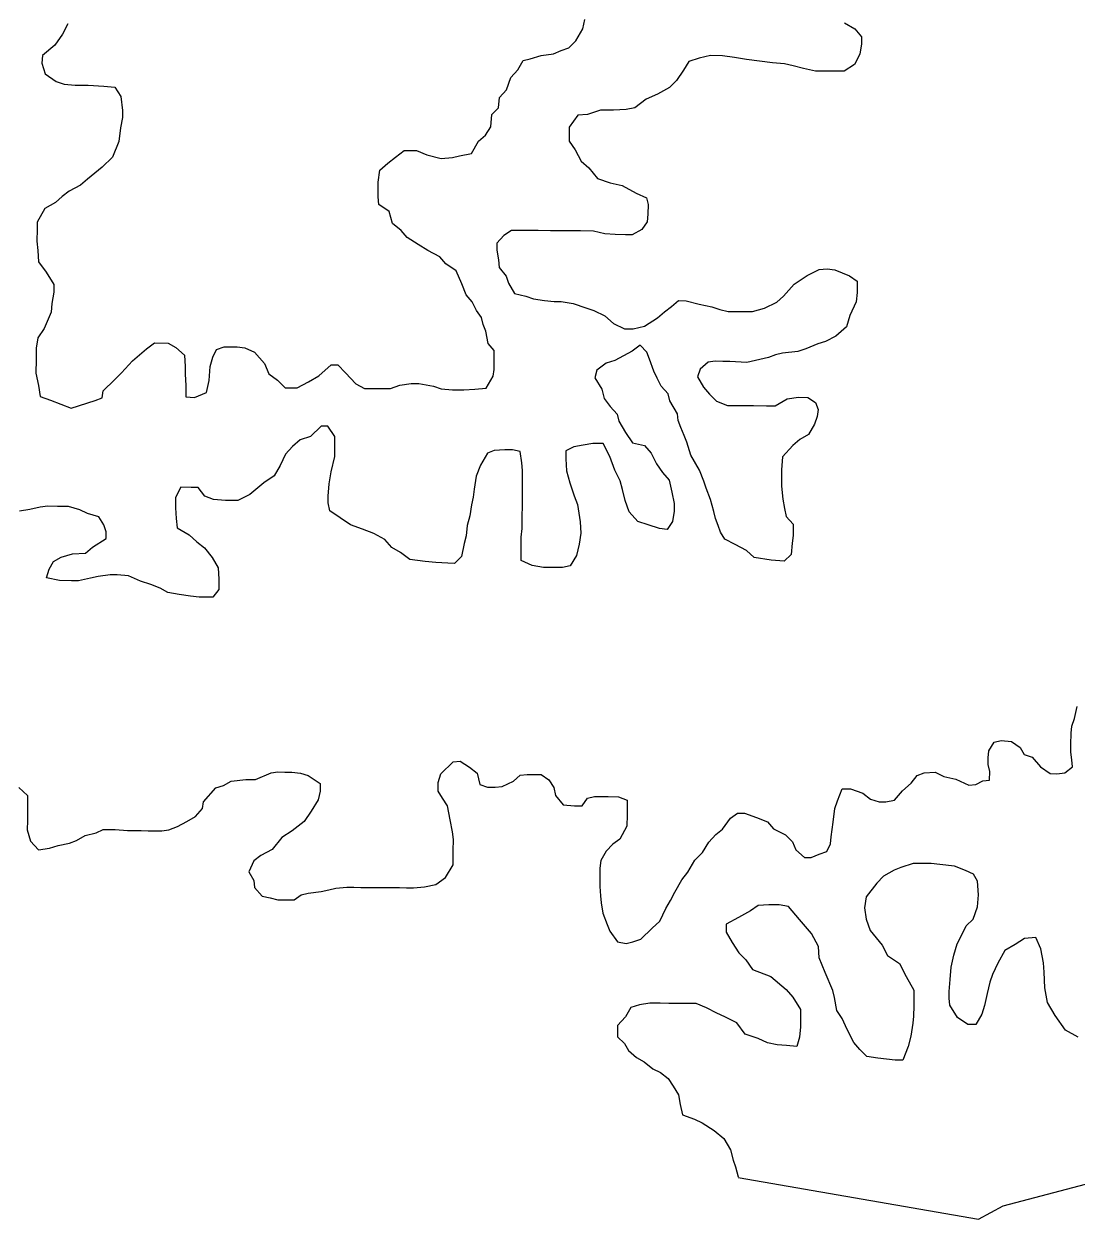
# Model space of a CAD drawing. Extents: x 553962 to 842807, y 8883888 to 9032388.
# Drawn here: x 624951 to 628002, y 8936758 to 8940223 of the extents above; entities that cross this region are included whole.
import ezdxf

# ---------------------------------------------------------------- set-up
doc = ezdxf.new("R2010")
doc.units = 0
doc.header["$LTSCALE"] = 20
doc.layers.add('25', color=7, linetype='Continuous', lineweight=13)

msp = doc.modelspace()

# ---------------------------------------------------------------- linework, layer by layer
at = {"layer": '25'}
for points in [[(625079.03, 8940223.55), (625063.79, 8940193.61), (625041.03, 8940161.21), (625005.79, 8940131.4), (625003.12, 8940108.89), (625012.89, 8940078.78), (625045.24, 8940056.04), (625067.69, 8940048.38), (625100.18, 8940045.66), (625137.7, 8940045.41), (625182.69, 8940042.61), (625215.19, 8940039.89)], [(627330.04, 8940226.19), (627359.91, 8940208.46), (627379.75, 8940185.8), (627379.6, 8940165.77), (627374.37, 8940135.76), (627359.13, 8940105.82), (627328.97, 8940085.99), (627308.96, 8940086.13), (627276.45, 8940086.34), (627246.44, 8940086.54), (627211.48, 8940094.28), (627181.53, 8940101.99), (627156.55, 8940107.16), (627121.56, 8940109.9), (627084.08, 8940115.15), (627046.61, 8940120.4), (627011.63, 8940125.65), (626976.66, 8940130.89), (626941.64, 8940131.12), (626909.07, 8940123.82), (626878.98, 8940114.01), (626863.79, 8940089.07), (626843.55, 8940059.16), (626823.39, 8940039.27), (626788.23, 8940019.47), (626755.6, 8940004.67), (626722.89, 8939979.85), (626697.85, 8939975.01), (626660.31, 8939972.75), (626622.8, 8939973), (626585.19, 8939960.73), (626557.66, 8939958.41), (626532.38, 8939923.53), (626532.23, 8939903.5), (626532.08, 8939883.47), (626549.4, 8939858.32), (626566.65, 8939825.66), (626589.01, 8939805.49), (626613.79, 8939775.28), (626651.21, 8939762.51), (626686.17, 8939754.77), (626726.01, 8939731.98), (626755.93, 8939719.26), (626760.78, 8939699.2), (626760.57, 8939671.66), (626757.89, 8939649.15), (626742.72, 8939626.72), (626715.09, 8939611.88), (626695.08, 8939612.01), (626665.07, 8939612.21), (626635.08, 8939614.91), (626602.63, 8939622.64), (626565.11, 8939622.89), (626532.6, 8939623.1), (626510.09, 8939623.25), (626477.58, 8939623.46)], [(626531.63, 8940153.86), (626551.79, 8940173.75), (626572.07, 8940208.67), (626577.28, 8940236.17)], [(625088.06, 8939109.42), (625158.26, 8939131.49), (625178.32, 8939138.87), (625180.97, 8939158.88), (625213.73, 8939191.21), (625233.89, 8939211.1), (625266.67, 8939245.93), (625286.81, 8939263.33), (625306.96, 8939280.72), (625329.6, 8939298.09), (625369.61, 8939297.83), (625392.03, 8939285.16), (625416.87, 8939262.47), (625419.12, 8939229.9), (625418.95, 8939207.37), (625421.2, 8939174.82), (625420.95, 8939142.27), (625445.94, 8939139.6), (625481.07, 8939154.39), (625488.84, 8939189.39), (625491.65, 8939229.42), (625499.36, 8939256.91), (625509.53, 8939279.38), (625532.1, 8939286.74), (625569.62, 8939286.49), (625592.1, 8939283.84), (625619.52, 8939271.14), (625649.28, 8939238.4), (625661.56, 8939208.27), (625686.44, 8939190.58), (625708.77, 8939167.9), (625743.79, 8939167.67), (625776.43, 8939184.98), (625806.58, 8939202.3), (625841.84, 8939234.62), (625861.85, 8939234.49), (625884.19, 8939211.81), (625913.95, 8939179.06), (625938.86, 8939166.38), (625961.37, 8939166.23), (625981.38, 8939166.1), (626013.89, 8939165.88), (626041.48, 8939175.71), (626074.03, 8939180.51), (626096.54, 8939180.36), (626139, 8939172.57), (626161.45, 8939164.9), (626193.95, 8939162.19), (626226.46, 8939161.98), (626258.99, 8939164.26), (626291.52, 8939166.55), (626311.79, 8939201.46), (626314.45, 8939221.48), (626314.62, 8939244.01), (626314.87, 8939276.55), (626297.51, 8939296.69), (626290.28, 8939331.79), (626282.93, 8939351.87), (626278.08, 8939371.93), (626263.22, 8939392.06), (626250.91, 8939417.17), (626233.55, 8939437.32), (626221.3, 8939469.94), (626204.07, 8939507.61), (626174.22, 8939527.83), (626156.86, 8939547.98), (626121.98, 8939565.73), (626094.6, 8939583.44), (626062.24, 8939603.68), (626044.89, 8939623.83), (626020.03, 8939644.02), (626010.29, 8939679.13), (625980.44, 8939699.36), (625978.11, 8939721.9), (625978.26, 8939741.93), (625978.43, 8939764.46), (625983.7, 8939799.48), (626006.36, 8939819.36), (626029, 8939836.73), (626054.16, 8939856.59), (626089.18, 8939856.36), (626119.09, 8939843.65), (626161.53, 8939833.35), (626194.06, 8939835.64), (626214.11, 8939840.51), (626249.18, 8939847.79), (626269.46, 8939882.71), (626289.6, 8939900.1), (626304.79, 8939925.03), (626307.56, 8939960.07), (626327.72, 8939979.96), (626330.45, 8940009.98), (626350.63, 8940032.38), (626363.4, 8940067.35), (626383.58, 8940089.74), (626398.79, 8940117.18), (626418.84, 8940122.06), (626451.43, 8940131.86), (626486.48, 8940136.63), (626509.07, 8940146.49), (626531.63, 8940153.86)], [(625215.19, 8940039.89), (625232.48, 8940012.24), (625237.18, 8939972.15), (625237.03, 8939952.13), (625231.8, 8939922.12), (625226.49, 8939882.1), (625208.64, 8939837.15), (625178.4, 8939807.31), (625135.62, 8939772.54), (625115.48, 8939755.15), (625082.83, 8939737.84), (625062.71, 8939722.95), (625042.57, 8939705.56), (625012.42, 8939688.24), (624989.61, 8939648.33), (624989.46, 8939628.3), (624989.19, 8939593.26), (624991.48, 8939565.7), (624993.74, 8939533.14), (625016.02, 8939502.95), (625038.26, 8939467.76), (625038.09, 8939445.23), (625032.84, 8939412.71), (625030.15, 8939387.7), (625009.78, 8939340.26), (624992.06, 8939312.84), (624986.83, 8939282.83), (624986.58, 8939250.29), (624986.28, 8939210.23), (624993.51, 8939175.14), (624998.27, 8939142.56), (625028.2, 8939132.35), (625088.06, 8939109.42)], [(626477.58, 8939623.46), (626442.56, 8939623.7), (626422.56, 8939623.83), (626402.55, 8939623.96), (626365.03, 8939624.21), (626342.41, 8939609.34), (626322.23, 8939586.94), (626322.08, 8939566.92), (626326.87, 8939539.34), (626329.2, 8939516.8), (626349.02, 8939491.63), (626356.37, 8939471.55), (626373.65, 8939441.4), (626406.1, 8939433.67), (626428.55, 8939426.01), (626461.03, 8939420.79), (626488.52, 8939418.1), (626508.53, 8939417.97), (626543.5, 8939412.73), (626580.92, 8939399.97), (626603.37, 8939392.31), (626635.77, 8939377.07), (626660.61, 8939354.38), (626693.01, 8939339.14), (626718.02, 8939338.98), (626750.59, 8939346.27), (626788.29, 8939371.06), (626808.44, 8939388.45), (626828.55, 8939403.34), (626848.7, 8939420.73), (626871.21, 8939420.58), (626908.65, 8939410.32), (626946.11, 8939402.56), (626968.55, 8939394.9), (626993.53, 8939389.73), (627026.04, 8939389.51), (627063.55, 8939389.26), (627098.64, 8939399.05), (627133.79, 8939416.34), (627153.93, 8939433.73), (627184.21, 8939468.58), (627221.92, 8939493.37), (627257.06, 8939510.66), (627279.59, 8939513.01), (627302.08, 8939510.36), (627344.46, 8939492.55), (627366.86, 8939477.39), (627366.61, 8939444.84), (627363.9, 8939417.32), (627346.09, 8939377.38), (627335.84, 8939344.9), (627305.61, 8939317.57), (627275.49, 8939302.74), (627252.92, 8939295.38), (627217.79, 8939280.59), (627195.23, 8939273.23), (627150.17, 8939268.52), (627130.13, 8939263.65), (627110.06, 8939256.27), (627047.43, 8939241.66), (626997.42, 8939244.49), (626977.42, 8939244.63), (626954.91, 8939244.78), (626934.88, 8939242.41), (626912.22, 8939222.53), (626904.54, 8939200.05), (626921.82, 8939169.89), (626939.18, 8939149.75), (626959.03, 8939129.59), (626991.45, 8939116.86), (627028.96, 8939116.61), (627066.48, 8939116.36), (627103.99, 8939116.11), (627129, 8939115.95), (627164.17, 8939135.74), (627196.72, 8939140.53), (627224.23, 8939140.35), (627246.63, 8939125.18), (627253.98, 8939105.1), (627251.32, 8939085.1), (627243.65, 8939062.62), (627225.91, 8939032.69), (627200.79, 8939017.83), (627180.65, 8939000.44), (627150.39, 8938968.1), (627147.6, 8938930.56), (627147.24, 8938882.99), (627151.96, 8938845.41), (627156.75, 8938817.84), (627161.58, 8938795.28), (627181.42, 8938772.62), (627181.17, 8938740.07), (627178.5, 8938717.56), (627175.75, 8938685.03), (627155.59, 8938665.14), (627118.09, 8938667.89), (627068.13, 8938675.73), (627045.77, 8938695.9), (627013.39, 8938713.64), (626983.5, 8938728.86), (626971.14, 8938748.97)], [(626971.14, 8938748.97), (626963.79, 8938769.05), (626956.44, 8938789.13), (626951.59, 8938809.19), (626941.86, 8938844.3), (626929.6, 8938876.93), (626922.25, 8938897), (626909.99, 8938929.63), (626885.3, 8938972.35), (626873.09, 8939009.99), (626865.73, 8939030.07), (626855.9, 8939052.66), (626848.55, 8939072.74), (626846.21, 8939092.78), (626823.98, 8939130.48), (626819.13, 8939150.55), (626799.29, 8939173.21), (626786.96, 8939195.82), (626777.11, 8939215.91), (626764.87, 8939251.05), (626757.52, 8939271.12), (626737.67, 8939291.28), (626715.02, 8939273.9), (626664.79, 8939246.7), (626639.73, 8939239.35), (626612.06, 8939219.51), (626606.89, 8939197.01), (626626.65, 8939164.33), (626633.95, 8939136.74), (626651.28, 8939114.1), (626671.12, 8939091.44), (626675.96, 8939071.38), (626695.73, 8939038.7), (626715.5, 8939008.53), (626750.46, 8939000.79), (626770.3, 8938978.12), (626785.08, 8938947.98), (626802.39, 8938922.83), (626822.23, 8938900.17), (626829.47, 8938865.07), (626836.72, 8938832.48), (626836.55, 8938809.95), (626831.32, 8938779.94), (626816.14, 8938757.51), (626793.65, 8938760.16), (626761.21, 8938770.39), (626731.28, 8938780.6), (626706.48, 8938808.3), (626694.22, 8938840.93), (626686.96, 8938873.52), (626679.65, 8938898.61), (626664.88, 8938928.75), (626650.17, 8938968.9), (626630.46, 8939006.58), (626600.44, 8939006.78), (626572.89, 8939001.96), (626545.35, 8938997.14), (626522.74, 8938984.77), (626522.57, 8938962.24), (626524.8, 8938927.17), (626534.54, 8938892.06), (626546.76, 8938854.42), (626556.57, 8938829.33), (626563.69, 8938779.21), (626565.95, 8938746.65), (626560.7, 8938714.14), (626552.95, 8938681.64), (626535.21, 8938651.72), (626512.66, 8938646.86), (626485.15, 8938647.04), (626457.64, 8938647.22), (626425.17, 8938652.44), (626392.77, 8938667.68), (626392.92, 8938687.71), (626393.29, 8938735.27), (626395.98, 8938760.29), (626396.22, 8938792.83), (626396.49, 8938827.88), (626396.64, 8938847.9), (626396.81, 8938870.44), (626396.97, 8938890.47), (626397.25, 8938928.02), (626394.92, 8938950.56), (626390.17, 8938983.14), (626367.7, 8938988.3), (626345.19, 8938988.44), (626315.16, 8938986.14), (626295.09, 8938978.76), (626274.82, 8938943.85), (626262.07, 8938911.39), (626256.78, 8938873.87), (626254.11, 8938851.35), (626248.93, 8938828.86), (626243.69, 8938796.35), (626235.97, 8938768.86), (626233.24, 8938738.83), (626228.07, 8938716.34), (626220.28, 8938678.83), (626200.12, 8938658.94), (626180.11, 8938659.07), (626145.12, 8938661.81)], [(626145.12, 8938661.81), (626115.13, 8938664.51), (626070.14, 8938669.82), (626042.79, 8938690.02), (626017.89, 8938705.21), (625998.06, 8938727.87), (625965.68, 8938745.61), (625933.26, 8938758.34), (625898.34, 8938771.09), (625868.48, 8938791.32), (625838.62, 8938811.54), (625833.79, 8938834.11), (625833.94, 8938854.13), (625836.71, 8938889.16), (625841.98, 8938924.18), (625852.33, 8938969.17), (625852.61, 8939006.73), (625852.76, 8939026.75), (625832.98, 8939056.93), (625812.98, 8939057.06), (625782.74, 8939027.21), (625752.65, 8939017.4), (625729.99, 8938997.52), (625709.81, 8938975.12), (625694.56, 8938942.68), (625676.82, 8938912.75), (625646.66, 8938892.92), (625606.37, 8938858.14), (625571.23, 8938840.85), (625536.21, 8938841.08), (625501.22, 8938843.82), (625476.28, 8938853.99), (625456.47, 8938879.16), (625436.46, 8938879.3), (625406.45, 8938879.49), (625391.21, 8938849.55), (625390.98, 8938819.51), (625393.26, 8938789.46), (625395.55, 8938761.9), (625430.41, 8938741.64), (625452.77, 8938721.47), (625475.14, 8938703.79), (625497.44, 8938676.1), (625514.72, 8938645.95), (625516.97, 8938613.39), (625516.75, 8938583.35), (625499.07, 8938560.93), (625479.06, 8938561.07), (625459.05, 8938561.2), (625434.06, 8938563.87), (625401.59, 8938569.09), (625369.11, 8938574.31), (625346.7, 8938586.98), (625319.26, 8938597.17), (625289.33, 8938607.38), (625254.43, 8938622.64), (625221.93, 8938625.35), (625201.93, 8938625.49), (625166.87, 8938620.71), (625144.33, 8938615.85), (625109.26, 8938608.57), (625089.25, 8938608.71), (625054.23, 8938608.94), (625016.78, 8938616.7), (625024.47, 8938641.68), (625037.15, 8938664.13), (625059.75, 8938676.5), (625092.34, 8938686.3), (625129.88, 8938688.55), (625150.02, 8938705.94), (625190.22, 8938730.71), (625190.37, 8938750.74), (625183.02, 8938770.82), (625168.19, 8938793.45), (625135.75, 8938803.67), (625113.32, 8938813.84), (625080.88, 8938824.07), (625048.37, 8938824.28), (625020.86, 8938824.46), (624998.33, 8938822.11), (624968.26, 8938814.8), (624938.21, 8938809.99)], [(627898.89, 8938069.39), (627926.24, 8938049.17), (627946.25, 8938049.04), (627968.78, 8938051.4), (627991.42, 8938068.77), (627989.07, 8938088.82), (627986.74, 8938111.36), (627986.92, 8938133.89), (627987.16, 8938166.44), (627989.81, 8938186.45), (627997.49, 8938208.93), (628005.26, 8938243.93)], [(626243.14, 8938067.82), (626265.52, 8938050.15), (626272.78, 8938017.55), (626295.22, 8938009.89), (626317.73, 8938009.74), (626337.76, 8938012.12), (626370.39, 8938026.92), (626390.53, 8938044.32), (626410.56, 8938046.69), (626430.56, 8938046.55), (626450.57, 8938046.42), (626472.97, 8938031.25), (626487.8, 8938008.62), (626492.63, 8937986.06), (626514.93, 8937958.37), (626547.43, 8937955.65), (626569.93, 8937955.5), (626585.11, 8937977.94), (626605.16, 8937982.81), (626625.16, 8937982.68), (626645.17, 8937982.55), (626675.18, 8937982.35), (626700.12, 8937972.17), (626699.96, 8937952.14), (626699.79, 8937929.61), (626699.55, 8937897.07), (626679.25, 8937859.65), (626659.13, 8937844.76), (626638.97, 8937824.87), (626623.76, 8937797.42), (626621.08, 8937774.91), (626620.84, 8937742.37), (626620.68, 8937722.34), (626622.97, 8937694.78), (626625.32, 8937674.74), (626630.1, 8937644.67), (626642.35, 8937612.04), (626649.7, 8937591.96), (626671.98, 8937561.78), (626696.96, 8937556.6), (626717, 8937561.48), (626739.57, 8937568.84), (626772.33, 8937601.17), (626794.99, 8937621.05), (626812.78, 8937658.48), (626825.46, 8937680.93), (626838.15, 8937705.88), (626858.43, 8937740.8), (626876.11, 8937763.21), (626896.38, 8937798.13), (626919.06, 8937820.51), (626936.8, 8937850.43), (626956.98, 8937872.83), (626977.1, 8937887.72), (626999.85, 8937920.11), (627019.97, 8937935), (627039.98, 8937934.87), (627074.9, 8937922.12), (627107.32, 8937909.39), (627124.67, 8937889.24), (627159.55, 8937871.49), (627179.41, 8937851.33), (627189.24, 8937828.73), (627214.08, 8937806.04), (627234.09, 8937805.9), (627256.67, 8937815.77), (627279.24, 8937823.13), (627289.42, 8937845.6), (627292.07, 8937865.6), (627297.39, 8937908.13), (627302.7, 8937948.15), (627310.37, 8937970.64), (627323.15, 8938005.6), (627348.16, 8938005.43), (627383.07, 8937992.68), (627405.45, 8937975.01), (627430.4, 8937967.33), (627450.41, 8937967.2), (627475.46, 8937972.05), (627498.18, 8937999.43), (627523.36, 8938021.8), (627541.04, 8938044.21), (627561.1, 8938051.59), (627593.63, 8938053.88), (627618.55, 8938041.19), (627653.5, 8938033.46), (627690.88, 8938015.68), (627710.91, 8938018.05), (627730.99, 8938027.93), (627751.02, 8938030.31), (627751.21, 8938055.34), (627746.36, 8938075.4), (627746.51, 8938095.43), (627749.17, 8938115.44), (627764.37, 8938140.37), (627784.41, 8938145.25), (627814.41, 8938142.55), (627839.28, 8938124.85), (627851.63, 8938104.75), (627874.09, 8938097.09), (627898.89, 8938069.39)], [(624937.12, 8938008.87), (624961.96, 8937986.17), (624961.79, 8937963.64), (624961.58, 8937936.1), (624961.41, 8937913.57), (624961.2, 8937886.04), (624970.95, 8937853.42), (624993.27, 8937828.24), (625025.82, 8937833.03), (625050.89, 8937840.38), (625083.46, 8937847.67), (625103.52, 8937855.05), (625128.65, 8937869.9), (625161.22, 8937877.2), (625181.3, 8937887.08), (625216.31, 8937886.85), (625251.31, 8937884.12), (625271.32, 8937883.98), (625291.32, 8937883.85), (625311.33, 8937883.72), (625331.34, 8937883.59), (625351.35, 8937883.46), (625371.37, 8937885.83), (625396.46, 8937895.67), (625424.09, 8937910.51), (625449.21, 8937925.37), (625469.39, 8937947.76), (625472.04, 8937967.77), (625507.36, 8938007.6), (625529.93, 8938014.96), (625552.53, 8938027.33), (625595.09, 8938032.05), (625622.6, 8938031.87), (625667.77, 8938051.6), (625687.79, 8938053.97), (625707.8, 8938053.84), (625727.81, 8938053.71), (625752.8, 8938051.04), (625775.25, 8938043.38), (625810.09, 8938020.62), (625809.92, 8937998.08), (625804.73, 8937973.08), (625784.47, 8937940.67), (625764.24, 8937910.76), (625729.01, 8937883.46), (625698.85, 8937863.63), (625671.07, 8937828.76), (625638.43, 8937811.46), (625618.31, 8937796.57), (625603.05, 8937764.12), (625617.87, 8937738.99), (625620.22, 8937718.95), (625642.54, 8937693.76), (625665, 8937688.6), (625687.47, 8937683.45), (625707.48, 8937683.32), (625735, 8937683.14), (625755.12, 8937698.03), (625775.16, 8937702.9), (625812.71, 8937707.66), (625835.26, 8937712.51), (625855.31, 8937717.39), (625887.84, 8937719.68), (625907.85, 8937719.55), (625927.85, 8937719.41), (625952.87, 8937719.25), (625985.38, 8937719.03), (626005.39, 8937718.9), (626040.4, 8937718.67), (626060.41, 8937718.54), (626080.41, 8937718.4), (626112.95, 8937720.69), (626145.52, 8937727.99), (626173.18, 8937747.83), (626195.98, 8937785.23), (626196.13, 8937805.26), (626196.28, 8937825.29), (626196.53, 8937857.83), (626194.2, 8937880.38), (626186.96, 8937915.48), (626179.76, 8937955.58), (626164.93, 8937978.21), (626152.58, 8937998.32), (626152.77, 8938023.35), (626160.46, 8938048.34), (626195.74, 8938083.15), (626215.77, 8938085.53), (626243.14, 8938067.82)], [(628007.97, 8937285.06), (627970.61, 8937305.33), (627940.92, 8937348.09), (627918.7, 8937385.79), (627911.51, 8937428.4), (627909.36, 8937473.48), (627907.07, 8937501.03), (627899.87, 8937541.14), (627885.11, 8937573.78), (627852.58, 8937571.49), (627824.93, 8937554.15), (627794.79, 8937536.82), (627774.5, 8937499.4), (627759.24, 8937466.96), (627751.57, 8937444.48), (627743.82, 8937411.98), (627736.05, 8937376.98), (627728.35, 8937352), (627710.62, 8937322.07), (627688.11, 8937322.22), (627658.25, 8937342.45), (627636.01, 8937377.64), (627633.66, 8937397.69), (627633.81, 8937417.72), (627636.58, 8937452.74), (627639.35, 8937487.78), (627647.12, 8937522.78), (627657.37, 8937555.26), (627672.6, 8937585.2), (627682.78, 8937607.66), (627702.94, 8937627.55), (627715.71, 8937662.52), (627718.48, 8937697.55), (627716.28, 8937737.62), (627703.93, 8937757.73), (627681.49, 8937767.9), (627649.08, 8937780.63), (627606.6, 8937785.92), (627581.61, 8937788.58), (627551.6, 8937788.78), (627529.09, 8937788.93), (627493.98, 8937776.65), (627473.92, 8937769.27), (627443.77, 8937751.94), (627423.61, 8937732.05), (627393.29, 8937692.19), (627388.04, 8937659.68), (627392.8, 8937627.1), (627405.05, 8937594.48), (627439.74, 8937551.69), (627454.52, 8937521.55), (627489.36, 8937498.78), (627509.09, 8937461.1), (627531.29, 8937420.9), (627530.95, 8937375.84), (627530.72, 8937345.8), (627528.06, 8937325.78), (627522.78, 8937288.27), (627515.05, 8937258.28), (627499.73, 8937218.32), (627477.23, 8937218.47), (627427.25, 8937223.81)], [(627427.25, 8937223.81), (627394.77, 8937229.03), (627374.92, 8937249.19), (627357.56, 8937269.33), (627337.84, 8937307.02), (627323.08, 8937339.66), (627308.25, 8937362.29), (627301.03, 8937399.89), (627296.18, 8937419.95), (627274.07, 8937472.67), (627256.89, 8937515.34), (627254.63, 8937547.9), (627234.91, 8937585.59), (627217.56, 8937605.73), (627200.21, 8937625.87), (627167.98, 8937663.64), (627140.5, 8937668.83), (627110.49, 8937669.03), (627080.46, 8937666.72), (627057.84, 8937651.85), (627022.68, 8937632.06), (626987.51, 8937612.26), (626987.34, 8937589.73), (627004.61, 8937559.58), (627024.39, 8937529.4), (627044.25, 8937509.24), (627064.05, 8937481.57), (627116.41, 8937461.2), (627161.15, 8937423.35), (627180.98, 8937400.69), (627203.22, 8937365.49), (627203.07, 8937345.46), (627202.84, 8937315.42), (627200.12, 8937285.4), (627192.4, 8937257.91), (627162.41, 8937260.61), (627134.92, 8937263.3), (627107.45, 8937268.48), (627080.03, 8937281.18), (627042.61, 8937293.95), (627017.85, 8937326.66), (626982.97, 8937344.41), (626960.54, 8937354.58), (626930.64, 8937369.8), (626900.72, 8937382.51), (626870.71, 8937382.71), (626840.7, 8937382.9), (626820.69, 8937383.04), (626795.68, 8937383.21), (626765.67, 8937383.4), (626735.62, 8937378.6), (626710.55, 8937371.25), (626695.34, 8937343.81), (626672.64, 8937318.93), (626672.39, 8937286.39), (626692.25, 8937266.23), (626704.6, 8937246.11), (626726.95, 8937225.94), (626749.37, 8937213.27), (626774.22, 8937193.08), (626796.66, 8937182.92), (626819.03, 8937165.24), (626833.87, 8937142.61), (626848.68, 8937117.48), (626853.48, 8937089.91), (626860.75, 8937059.82), (626895.67, 8937047.07), (626918.1, 8937036.91), (626952.95, 8937014.15), (626980.28, 8936991.43), (627000.04, 8936958.76), (627007.32, 8936928.67), (627014.67, 8936908.59), (627021.67, 8936879.61)], [(627021.94, 8936878.5), (627718.79, 8936757.52), (627790.66, 8936796.37), (628157.56, 8936893.08), (628217.99, 8936915.41), (628265.54, 8936920.17), (628323.25, 8936954.9), (628395.89, 8936974.54), (628455.89, 8936966.72)]]:
    msp.add_lwpolyline(points, dxfattribs=at)

doc.saveas('drawing.dxf')
